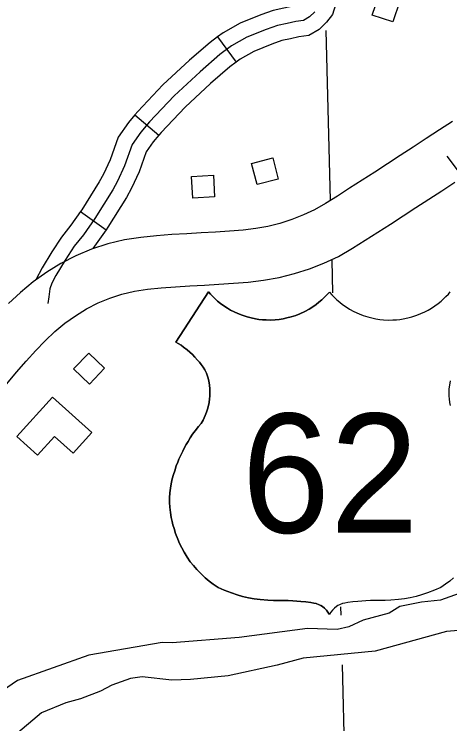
# Model space of a CAD drawing. Extents: x 1370130 to 1380143, y 377636 to 380256.
# Drawn here: x 1377650 to 1377708.4, y 379033.5 to 379128.7 of the extents above; entities that cross this region are included whole.
import ezdxf

# ---------------------------------------------------------------- set-up
doc = ezdxf.new("R2010")
doc.units = 0
for name, color, linetype in [('Level 15', 7, 'Continuous'), ('Level 22', 7, 'Continuous'), ('Level 32', 7, 'Continuous'), ('Level 35', 7, 'Continuous'), ('Level 49', 7, 'Continuous'), ('Level 5', 7, 'Continuous'), ('Level 56', 7, 'Continuous'), ('Level 58', 7, 'Continuous')]:
    doc.layers.add(name, color=color, linetype=linetype)

msp = doc.modelspace()

# ---------------------------------------------------------------- linework, layer by layer
at = {"layer": 'Level 15'}
for points in [[(1377708.746, 379114.282), (1377706.992, 379113.143), (1377705.229, 379111.997), (1377703.482, 379110.851), (1377701.751, 379109.717), (1377700.032, 379108.596), (1377698.324, 379107.487), (1377696.633, 379106.392), (1377694.959, 379105.316), (1377693.316, 379104.269), (1377691.707, 379103.272), (1377690.268, 379102.416), (1377688.774, 379101.754), (1377687.192, 379101.124), (1377685.608, 379100.618), (1377684.009, 379100.208), (1377682.388, 379099.918), (1377680.678, 379099.718), (1377678.867, 379099.577), (1377676.964, 379099.455), (1377675.059, 379099.328), (1377673.124, 379099.222), (1377671.123, 379099.103), (1377669.068, 379098.953), (1377666.942, 379098.733), (1377664.758, 379098.388), (1377662.549, 379097.88), (1377660.354, 379097.175), (1377658.244, 379096.28), (1377656.242, 379095.238), (1377654.336, 379094.069), (1377652.518, 379092.778), (1377650.804, 379091.358), (1377649.219, 379089.859)], [(1377652.819, 379083.507), (1377654.147, 379084.886), (1377655.447, 379086.115), (1377656.782, 379087.221), (1377658.196, 379088.224), (1377659.693, 379089.143), (1377661.231, 379089.944), (1377662.797, 379090.607), (1377664.407, 379091.125), (1377666.089, 379091.512), (1377667.849, 379091.789), (1377669.683, 379091.979), (1377671.586, 379092.118), (1377673.524, 379092.234), (1377675.483, 379092.341), (1377677.419, 379092.47), (1377679.363, 379092.594), (1377681.358, 379092.75), (1377683.411, 379092.99), (1377685.496, 379093.363), (1377687.543, 379093.888), (1377689.554, 379094.53), (1377691.488, 379095.3), (1377693.487, 379096.186), (1377695.341, 379097.289), (1377697.04, 379098.342), (1377698.732, 379099.419), (1377700.428, 379100.51), (1377702.134, 379101.614), (1377703.85, 379102.73), (1377705.581, 379103.858), (1377707.319, 379104.997), (1377709.056, 379106.136)], [(1377648.971, 379079.107), (1377650.269, 379080.641), (1377651.563, 379082.118), (1377652.892, 379083.584)]]:
    msp.add_lwpolyline(points, dxfattribs=at)
at = {"layer": 'Level 22'}
for points in [[(1377692.244, 379091.4), (1377691.912, 379091.027), (1377691.596, 379090.703), (1377691.236, 379090.365), (1377690.847, 379090.032), (1377690.471, 379089.741), (1377690.016, 379089.422), (1377689.528, 379089.117), (1377688.971, 379088.812), (1377688.266, 379088.484), (1377687.724, 379088.274), (1377687.112, 379088.076), (1377686.552, 379087.93), (1377686.036, 379087.823), (1377685.491, 379087.74), (1377684.991, 379087.688), (1377684.305, 379087.656), (1377683.748, 379087.662), (1377683.262, 379087.692), (1377682.801, 379087.741), (1377682.333, 379087.812), (1377681.744, 379087.931), (1377681.201, 379088.073), (1377680.537, 379088.289), (1377679.976, 379088.511), (1377679.466, 379088.745), (1377678.998, 379088.99), (1377678.567, 379089.243), (1377678.084, 379089.56), (1377677.642, 379089.885), (1377677.261, 379090.195), (1377676.939, 379090.481), (1377676.611, 379090.798), (1377676.29, 379091.137), (1377676.029, 379091.436), (1377671.667, 379084.691), (1377671.979, 379084.505), (1377672.35, 379084.262), (1377672.701, 379084.013), (1377673.17, 379083.648), (1377673.544, 379083.325), (1377673.876, 379083.015), (1377674.213, 379082.672), (1377674.56, 379082.287), (1377674.808, 379081.988), (1377675.053, 379081.672), (1377675.301, 379081.325), (1377675.542, 379080.96), (1377675.766, 379080.532), (1377675.935, 379080.007), (1377676.064, 379079.485), (1377676.16, 379078.928), (1377676.212, 379078.412), (1377676.23, 379077.912), (1377676.217, 379077.445), (1377676.187, 379077.069), (1377676.124, 379076.61), (1377676.039, 379076.178), (1377675.919, 379075.711), (1377675.787, 379075.3), (1377675.607, 379074.84), (1377675.323, 379074.245), (1377675.033, 379073.778), (1377674.682, 379073.357), (1377674.256, 379072.809), (1377673.909, 379072.328), (1377673.585, 379071.847), (1377673.288, 379071.376), (1377673.039, 379070.953), (1377672.82, 379070.558), (1377672.574, 379070.085), (1377672.31, 379069.536), (1377672.073, 379068.998), (1377671.91, 379068.597), (1377671.717, 379068.085), (1377671.505, 379067.456), (1377671.336, 379066.934), (1377671.178, 379066.363), (1377671.032, 379065.7), (1377670.934, 379065.112), (1377670.864, 379064.497), (1377670.824, 379063.826), (1377670.821, 379063.197), (1377670.85, 379062.58), (1377670.925, 379061.855), (1377671.037, 379061.17), (1377671.15, 379060.651), (1377671.268, 379060.196), (1377671.418, 379059.681), (1377671.617, 379059.041), (1377671.906, 379058.264), (1377672.154, 379057.691), (1377672.442, 379057.104), (1377672.758, 379056.527), (1377673.169, 379055.864), (1377673.593, 379055.255), (1377674.004, 379054.726), (1377674.471, 379054.183), (1377675.074, 379053.557), (1377675.586, 379053.083), (1377676.112, 379052.642)], [(1377692.244, 379091.4), (1377692.576, 379091.027), (1377692.892, 379090.703), (1377693.252, 379090.365), (1377693.641, 379090.032), (1377694.017, 379089.741), (1377694.472, 379089.422), (1377694.96, 379089.117), (1377695.517, 379088.812), (1377696.222, 379088.484), (1377696.764, 379088.274), (1377697.376, 379088.076), (1377697.936, 379087.93), (1377698.452, 379087.823), (1377698.997, 379087.74), (1377699.497, 379087.688), (1377700.183, 379087.656), (1377700.74, 379087.662), (1377701.226, 379087.692), (1377701.687, 379087.741), (1377702.155, 379087.812), (1377702.744, 379087.931), (1377703.287, 379088.073), (1377703.951, 379088.289), (1377704.512, 379088.511), (1377705.022, 379088.745), (1377705.49, 379088.99), (1377705.921, 379089.243), (1377706.404, 379089.56), (1377706.846, 379089.885), (1377707.227, 379090.195), (1377707.549, 379090.481), (1377707.877, 379090.798), (1377708.198, 379091.137), (1377708.459, 379091.436)], [(1377708.424, 379079.485), (1377708.328, 379078.928), (1377708.276, 379078.412), (1377708.258, 379077.912), (1377708.271, 379077.445), (1377708.301, 379077.069), (1377708.364, 379076.61), (1377708.449, 379076.178)], [(1377708.902, 379053.083), (1377708.376, 379052.642)], [(1377676.112, 379052.642), (1377676.659, 379052.228), (1377677.317, 379051.799), (1377678.142, 379051.429), (1377679.107, 379051.059), (1377679.896, 379050.802), (1377680.605, 379050.606), (1377681.407, 379050.421), (1377682.16, 379050.283), (1377682.97, 379050.171), (1377683.989, 379050.083), (1377684.77, 379050.056), (1377685.437, 379050.06), (1377686.086, 379050.053), (1377686.736, 379050.033), (1377687.352, 379050.002), (1377687.89, 379049.965), (1377688.419, 379049.92), (1377689.097, 379049.851), (1377689.759, 379049.768), (1377690.156, 379049.712), (1377690.485, 379049.648), (1377690.882, 379049.483), (1377691.109, 379049.358), (1377691.308, 379049.227), (1377691.58, 379049.007), (1377691.84, 379048.743), (1377692.052, 379048.471), (1377692.244, 379048.157)], [(1377708.376, 379052.642), (1377707.829, 379052.228), (1377707.171, 379051.799), (1377706.346, 379051.429), (1377705.381, 379051.059), (1377704.592, 379050.802), (1377703.883, 379050.606), (1377703.081, 379050.421), (1377702.328, 379050.283), (1377701.518, 379050.171), (1377700.499, 379050.083), (1377699.718, 379050.056), (1377699.051, 379050.06), (1377698.402, 379050.053), (1377697.752, 379050.033), (1377697.136, 379050.002), (1377696.598, 379049.965), (1377696.069, 379049.92), (1377695.391, 379049.851), (1377694.729, 379049.768), (1377694.332, 379049.712), (1377694.003, 379049.648), (1377693.606, 379049.483), (1377693.379, 379049.358), (1377693.18, 379049.227), (1377692.908, 379049.007), (1377692.648, 379048.743), (1377692.436, 379048.471), (1377692.244, 379048.157)]]:
    msp.add_lwpolyline(points, dxfattribs=at)
at = {"layer": 'Level 32'}
for p, q in [((1377677.246, 379125.619), (1377679.743, 379122.242)), ((1377666.168, 379115.149), (1377669.369, 379112.429)), ((1377658.862, 379102.183), (1377662.298, 379099.768))]:
    msp.add_line(p, q, dxfattribs=at)
for points in [[(1377688.892, 379130.714), (1377688.889, 379130.675), (1377688.862, 379130.584), (1377688.704, 379130.381), (1377688.305, 379129.981), (1377688.083, 379129.852), (1377687.372, 379129.757), (1377686.132, 379129.465), (1377684.712, 379129.166), (1377683.041, 379128.558), (1377680.28, 379127.467), (1377677.99, 379126.169), (1377677.246, 379125.619)], [(1377693.08, 379130.392), (1377693.042, 379129.902), (1377692.659, 379128.626), (1377691.86, 379127.597), (1377690.891, 379126.628), (1377689.473, 379125.8), (1377688.132, 379125.621), (1377687.047, 379125.366), (1377685.869, 379125.117), (1377684.531, 379124.631), (1377682.096, 379123.669), (1377680.283, 379122.641), (1377679.743, 379122.242)], [(1377690.282, 379128.989), (1377689.598, 379128.305), (1377688.778, 379127.826), (1377687.752, 379127.689), (1377686.59, 379127.415), (1377685.29, 379127.142), (1377683.786, 379126.594), (1377681.188, 379125.568), (1377679.136, 379124.405), (1377677.564, 379123.242), (1377674.897, 379120.916), (1377671.41, 379117.7), (1377668.127, 379114.211), (1377666.965, 379112.843), (1377665.803, 379111.201), (1377664.777, 379108.327), (1377663.82, 379106.275), (1377663.204, 379105.112), (1377660.794, 379101.28), (1377659.255, 379099.091), (1377658.025, 379097.552), (1377656.794, 379095.67), (1377655.563, 379093.618), (1377655.016, 379092.592), (1377654.777, 379091.839), (1377654.64, 379090.744), (1377654.492, 379089.869)], [(1377677.246, 379125.619), (1377676.247, 379124.88), (1377673.495, 379122.479), (1377669.931, 379119.193), (1377666.561, 379115.611), (1377666.169, 379115.149)], [(1377679.743, 379122.242), (1377678.88, 379121.604), (1377676.299, 379119.352), (1377672.888, 379116.207), (1377669.694, 379112.811), (1377669.369, 379112.429)], [(1377666.168, 379115.149), (1377665.305, 379114.132), (1377663.922, 379112.179), (1377662.832, 379109.126), (1377661.939, 379107.21), (1377661.385, 379106.163), (1377659.045, 379102.444), (1377658.862, 379102.183)], [(1377669.369, 379112.429), (1377668.626, 379111.554), (1377667.683, 379110.223), (1377666.722, 379107.529), (1377665.701, 379105.339), (1377665.024, 379104.06), (1377662.543, 379100.117), (1377662.298, 379099.768)], [(1377735.027, 379070.445), (1377734.373, 379071.04), (1377730.374, 379074.395), (1377726.633, 379077.558), (1377725.472, 379078.848), (1377725.021, 379079.623), (1377724.763, 379080.655), (1377724.634, 379082.72), (1377724.827, 379088.27), (1377724.763, 379090.529), (1377724.505, 379091.755), (1377723.924, 379092.787), (1377722.892, 379094.078), (1377720.441, 379096.466), (1377716.959, 379099.822), (1377713.863, 379102.919), (1377709.67, 379107.436), (1377708.014, 379109.633)], [(1377658.862, 379102.183), (1377657.575, 379100.352), (1377656.322, 379098.785), (1377655.014, 379096.785), (1377653.735, 379094.652), (1377652.869, 379093.028)], [(1377662.298, 379099.768), (1377660.511, 379097.225)]]:
    msp.add_lwpolyline(points, dxfattribs=at)
at = {"layer": 'Level 35'}
for points in [[(1377710.257, 379051.206), (1377707.161, 379050.075), (1377704.582, 379049.824), (1377701.699, 379049.259), (1377700.257, 379048.33), (1377696.764, 379047.415), (1377694.872, 379046.534), (1377693.306, 379046.164), (1377689.314, 379046.305), (1377680.152, 379045.074), (1377671.148, 379044.38), (1377669.798, 379044.436), (1377660.001, 379042.715), (1377650.433, 379039.343), (1377648.41, 379037.954)], [(1377712.829, 379046.293), (1377707.949, 379045.882), (1377698.394, 379043.268), (1377688.72, 379042.336), (1377685.228, 379041.392), (1377678.683, 379039.964), (1377673.609, 379039.437), (1377671.109, 379039.384), (1377667.139, 379039.834), (1377665.571, 379039.577), (1377663.061, 379038.682), (1377661.56, 379037.893), (1377658.856, 379036.854), (1377656.9, 379036.308), (1377653.64, 379034.977), (1377646.071, 379028.644)]]:
    msp.add_lwpolyline(points, dxfattribs=at)
at = {"layer": 'Level 49'}
for points in [[(1377676.112, 379052.642), (1377675.586, 379053.083), (1377675.074, 379053.557), (1377674.471, 379054.183), (1377674.004, 379054.726), (1377673.593, 379055.255), (1377673.169, 379055.864), (1377672.758, 379056.527), (1377672.442, 379057.104), (1377672.154, 379057.691), (1377671.906, 379058.264), (1377671.617, 379059.041), (1377671.418, 379059.681), (1377671.268, 379060.196), (1377671.15, 379060.651), (1377671.037, 379061.17), (1377670.925, 379061.855), (1377670.85, 379062.58), (1377670.821, 379063.197), (1377670.824, 379063.826), (1377670.864, 379064.497), (1377670.934, 379065.112), (1377671.032, 379065.7), (1377671.178, 379066.363), (1377671.336, 379066.934), (1377671.505, 379067.456), (1377671.717, 379068.085), (1377671.91, 379068.597), (1377672.073, 379068.998), (1377672.31, 379069.536), (1377672.574, 379070.085), (1377672.82, 379070.558), (1377673.039, 379070.953), (1377673.288, 379071.376), (1377673.585, 379071.847), (1377673.909, 379072.328), (1377674.256, 379072.809), (1377674.682, 379073.357), (1377675.033, 379073.778), (1377675.323, 379074.245), (1377675.607, 379074.84), (1377675.787, 379075.3), (1377675.919, 379075.711), (1377676.039, 379076.178), (1377676.124, 379076.61), (1377676.187, 379077.069), (1377676.217, 379077.445), (1377676.23, 379077.912), (1377676.212, 379078.412), (1377676.16, 379078.928), (1377676.064, 379079.485), (1377675.935, 379080.007), (1377675.766, 379080.532), (1377675.542, 379080.96), (1377675.301, 379081.325), (1377675.053, 379081.672), (1377674.808, 379081.988), (1377674.56, 379082.287), (1377674.213, 379082.672), (1377673.876, 379083.015), (1377673.544, 379083.325), (1377673.17, 379083.648), (1377672.701, 379084.013), (1377672.35, 379084.262), (1377671.979, 379084.505), (1377671.667, 379084.691), (1377676.029, 379091.436), (1377676.29, 379091.137), (1377676.611, 379090.798), (1377676.939, 379090.481), (1377677.261, 379090.195), (1377677.642, 379089.885), (1377678.084, 379089.56), (1377678.567, 379089.243), (1377678.998, 379088.99), (1377679.466, 379088.745), (1377679.976, 379088.511), (1377680.537, 379088.289), (1377681.201, 379088.073), (1377681.744, 379087.931), (1377682.333, 379087.812), (1377682.801, 379087.741), (1377683.262, 379087.692), (1377683.748, 379087.662), (1377684.305, 379087.656), (1377684.991, 379087.688), (1377685.491, 379087.74), (1377686.036, 379087.823), (1377686.552, 379087.93), (1377687.112, 379088.076), (1377687.724, 379088.274), (1377688.266, 379088.484), (1377688.971, 379088.812), (1377689.528, 379089.117), (1377690.016, 379089.422), (1377690.471, 379089.741), (1377690.847, 379090.032), (1377691.236, 379090.365), (1377691.596, 379090.703), (1377691.912, 379091.027), (1377692.244, 379091.4)], [(1377692.244, 379091.4), (1377692.576, 379091.027), (1377692.892, 379090.703), (1377693.252, 379090.365), (1377693.641, 379090.032), (1377694.017, 379089.741), (1377694.472, 379089.422), (1377694.96, 379089.117), (1377695.517, 379088.812), (1377696.222, 379088.484), (1377696.764, 379088.274), (1377697.376, 379088.076), (1377697.936, 379087.93), (1377698.452, 379087.823), (1377698.997, 379087.74), (1377699.497, 379087.688), (1377700.183, 379087.656), (1377700.74, 379087.662), (1377701.226, 379087.692), (1377701.687, 379087.741), (1377702.155, 379087.812), (1377702.744, 379087.931), (1377703.287, 379088.073), (1377703.951, 379088.289), (1377704.512, 379088.511), (1377705.022, 379088.745), (1377705.49, 379088.99), (1377705.921, 379089.243), (1377706.404, 379089.56), (1377706.846, 379089.885), (1377707.227, 379090.195), (1377707.549, 379090.481), (1377707.877, 379090.798), (1377708.198, 379091.137), (1377708.459, 379091.436)], [(1377708.424, 379079.485), (1377708.328, 379078.928), (1377708.276, 379078.412), (1377708.258, 379077.912), (1377708.271, 379077.445), (1377708.301, 379077.069), (1377708.364, 379076.61), (1377708.449, 379076.178)], [(1377708.902, 379053.083), (1377708.376, 379052.642)], [(1377692.244, 379048.157), (1377692.052, 379048.471), (1377691.84, 379048.743), (1377691.58, 379049.007), (1377691.308, 379049.227), (1377691.109, 379049.358), (1377690.882, 379049.483), (1377690.485, 379049.648), (1377690.156, 379049.712), (1377689.759, 379049.768), (1377689.097, 379049.851), (1377688.419, 379049.92), (1377687.89, 379049.965), (1377687.352, 379050.002), (1377686.736, 379050.033), (1377686.086, 379050.053), (1377685.437, 379050.06), (1377684.77, 379050.056), (1377683.989, 379050.083), (1377682.97, 379050.171), (1377682.16, 379050.283), (1377681.407, 379050.421), (1377680.605, 379050.606), (1377679.896, 379050.802), (1377679.107, 379051.059), (1377678.142, 379051.429), (1377677.317, 379051.799), (1377676.659, 379052.228), (1377676.112, 379052.642)], [(1377708.376, 379052.642), (1377707.829, 379052.228), (1377707.171, 379051.799), (1377706.346, 379051.429), (1377705.381, 379051.059), (1377704.592, 379050.802), (1377703.883, 379050.606), (1377703.081, 379050.421), (1377702.328, 379050.283), (1377701.518, 379050.171), (1377700.499, 379050.083), (1377699.718, 379050.056), (1377699.051, 379050.06), (1377698.402, 379050.053), (1377697.752, 379050.033), (1377697.136, 379050.002), (1377696.598, 379049.965), (1377696.069, 379049.92), (1377695.391, 379049.851), (1377694.729, 379049.768), (1377694.332, 379049.712), (1377694.003, 379049.648), (1377693.606, 379049.483), (1377693.379, 379049.358), (1377693.18, 379049.227), (1377692.908, 379049.007), (1377692.648, 379048.743), (1377692.436, 379048.471), (1377692.244, 379048.157)]]:
    msp.add_lwpolyline(points, dxfattribs=at)
at = {"layer": 'Level 5'}
for points in [[(1377691.77, 379126.495), (1377692.35, 379103.724)], [(1377692.555, 379095.672), (1377692.666, 379091.3)], [(1377693.738, 379049.187), (1377693.766, 379048.067)], [(1377693.935, 379041.442), (1377694.59, 379015.688)]]:
    msp.add_lwpolyline(points, dxfattribs=at)
at = {"layer": 'Level 56'}
for points in [[(1377697.99, 379128.549), (1377698.912, 379131.314), (1377701.685, 379130.389), (1377700.763, 379127.624)], [(1377684.644, 379109.384), (1377685.374, 379106.562), (1377682.544, 379105.83), (1377681.814, 379108.651)], [(1377676.688, 379107.071), (1377676.859, 379104.161), (1377673.941, 379103.99), (1377673.77, 379106.899)], [(1377659.973, 379083.201), (1377662.078, 379081.185), (1377660.056, 379079.074), (1377657.951, 379081.09)]]:
    msp.add_lwpolyline(points, close=True, dxfattribs=at)
at = {"layer": 'Level 58'}
msp.add_lwpolyline([(1377655.093, 379077.333), (1377650.333, 379072.048), (1377653.121, 379069.537), (1377655.374, 379072.037), (1377657.87, 379069.789), (1377660.378, 379072.573)], close=True, dxfattribs=at)

# ---------------------------------------------------------------- texts
at = {"layer": 'Level 22'}
msp.add_text('62', height=15.9667, dxfattribs=at).set_placement((1377680.455, 379059.135))

doc.saveas('drawing.dxf')
